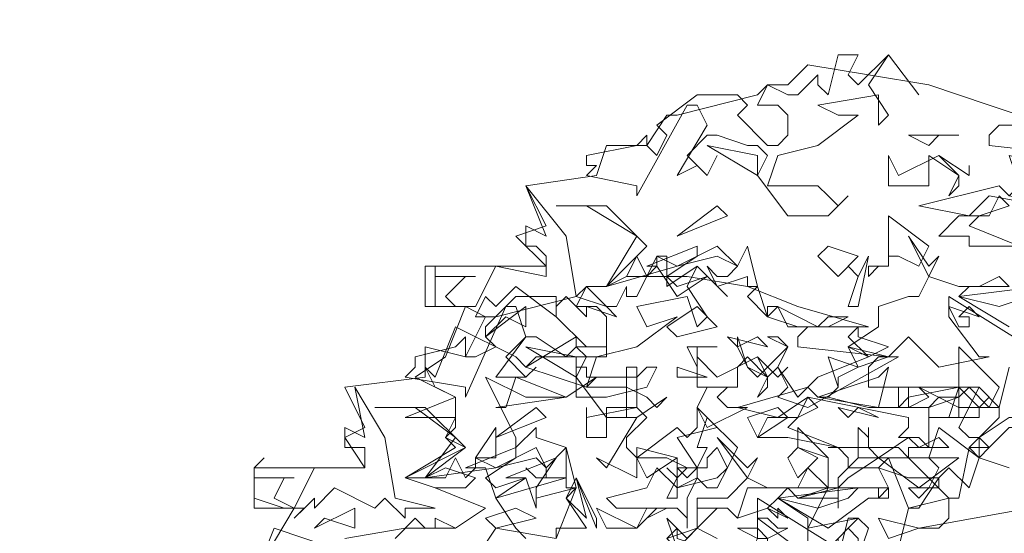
# Model space of a CAD drawing. Header units: millimetres. Extents: x 4234 to 4704, y 1542 to 2004.
# Tile 267 of 271: x 4573.3 to 4583.02, y 1919.5 to 1924.57. Entities that reach past the tile are written whole.
import ezdxf

# ---------------------------------------------------------------- set-up
doc = ezdxf.new("R2010")
doc.units = ezdxf.units.MM
doc.linetypes.add('DASHED', pattern=[19.05, 12.7, -6.35])
doc.layers.add('BOD', color=40, linetype='Continuous')
doc.layers.add('DIMENSIONS', color=7, linetype='Continuous')

# ---------------------------------------------------------------- blocks, each defined once
blk = doc.blocks.new('A$Cf9015526')
at = {"color": 116, "lineweight": 0, "true_color": 0x136734}
for points in [[(1.5989, 3.5976), (1.6211, 3.5754), (1.6877, 3.642), (1.7544, 3.5532), (1.6877, 3.642), (1.6433, 3.5754), (1.6877, 3.5087), (1.6655, 3.4865), (1.6655, 3.5532), (1.5323, 3.5309), (1.5767, 3.5087), (1.6211, 3.5087), (1.5323, 3.4421), (1.4435, 3.4199), (1.4213, 3.3533), (1.4435, 3.3533), (1.5323, 3.3533), (1.5545, 3.3311), (1.5767, 3.3089), (1.5989, 3.3311), (1.5545, 3.2867), (1.4657, 3.2867), (1.3991, 3.3755), (1.4213, 3.4199), (1.3991, 3.4421), (1.3768, 3.4421), (1.3102, 3.4643), (1.288, 3.4643), (1.2436, 3.4199), (1.288, 3.3755), (1.3102, 3.4199), (1.288, 3.3755), (1.2658, 3.3977), (1.2214, 3.3755), (1.288, 3.4865), (1.2658, 3.5309), (1.2436, 3.5309), (1.1326, 3.3311), (1.1326, 3.3533), (1.0215, 3.3755), (1.0437, 3.3977), (1.0215, 3.3977), (1.0215, 3.4199), (1.1326, 3.4421), (1.1548, 3.4643), (1.1548, 3.4421), (1.177, 3.4199), (1.1992, 3.4643), (1.177, 3.4865), (1.2658, 3.5532), (1.3546, 3.5532), (1.3768, 3.5309), (1.3546, 3.5087), (1.4213, 3.4421), (1.4435, 3.4421), (1.4657, 3.4643), (1.4657, 3.5087), (1.4435, 3.5309), (1.3991, 3.5309), (1.4213, 3.5754), (1.4657, 3.5532), (1.4879, 3.5532), (1.5323, 3.5976), (1.5323, 3.5754), (1.5545, 3.5532), (1.5767, 3.642), (1.6211, 3.642)], [(1.7988, 3.4643), (1.7766, 3.4421), (1.7322, 3.4643), (1.8432, 3.4643)], [(1.3991, 3.3755), (1.288, 3.4421), (1.3991, 3.4199)], [(1.7988, 3.4199), (1.8432, 3.3755), (1.8432, 3.3533), (1.821, 3.3311), (1.8432, 3.3755), (1.7766, 3.4199), (1.7766, 3.3977), (1.7766, 3.3533), (1.6877, 3.3533), (1.6877, 3.4199), (1.71, 3.3755)], [(1.9764, 3.3755), (1.9764, 3.3533), (1.9542, 3.3311), (2.0653, 3.3089), (2.1319, 3.3089), (2.1541, 3.3311), (2.2651, 3.3533), (2.2651, 3.3311), (2.1985, 3.3089), (2.1985, 3.22), (2.1541, 3.2423), (2.1319, 3.2423), (2.1541, 3.2645), (2.1541, 3.2867), (1.9098, 3.3311), (1.8654, 3.2867), (1.7544, 3.3089), (1.932, 3.3533), (1.9542, 3.3311), (1.9764, 3.3533), (1.9542, 3.4199), (2.0431, 3.3977)], [(1.8654, 3.3977), (1.8654, 3.3755), (1.7988, 3.4199), (1.8654, 3.3755)], [(0.9993, 3.109), (1.0659, 3.0868), (1.0882, 3.0646), (1.0215, 3.0868), (1.0215, 3.0646), (0.9771, 3.109), (0.9549, 3.0868), (0.9549, 3.0646), (0.8661, 3.1312), (0.8217, 3.0868), (0.7995, 3.109), (0.7773, 3.0646), (0.7995, 3.0646), (0.755, 3.0868), (0.6884, 3.0868), (0.6884, 3.1756), (0.6884, 3.1534), (0.7773, 3.1534), (0.755, 3.1534), (0.7106, 3.109), (0.7328, 3.0868), (0.7773, 3.0868), (0.8217, 3.1756), (0.9327, 3.1534), (0.9327, 3.1978), (0.9105, 3.22), (0.8883, 3.22), (0.8883, 3.2645), (0.9327, 3.2423), (0.8883, 3.3533), (0.9771, 3.2423)], [(1.8876, 3.2867), (1.8654, 3.2645), (1.9764, 3.22), (1.8654, 3.22), (1.8654, 3.2423), (1.7988, 3.2423), (1.8432, 3.2867), (1.9098, 3.2867), (1.932, 3.3311), (1.9542, 3.3089)], [(1.1548, 3.22), (1.0659, 3.1312), (1.1326, 3.2423), (1.0215, 3.3089), (0.9549, 3.3089), (1.0659, 3.3089)], [(1.2214, 3.2423), (1.3102, 3.3089), (1.3324, 3.2867)], [(1.7544, 3.1756), (1.71, 3.1978), (1.6877, 3.1978), (1.6877, 3.1756), (1.6655, 3.1756), (1.6433, 3.1534), (1.6433, 3.1756), (1.6877, 3.1756), (1.6877, 3.22), (1.6877, 3.2867), (1.7766, 3.22)], [(1.3768, 3.1312), (1.3768, 3.1534), (1.3102, 3.1312), (1.288, 3.1756), (1.3102, 3.1534), (1.3324, 3.1534), (1.3546, 3.1756), (1.3102, 3.1978), (1.2214, 3.1756), (1.0659, 3.1312), (1.1104, 3.1534), (1.1326, 3.1978), (1.1548, 3.1534), (1.177, 3.1756), (1.177, 3.1978), (1.2214, 3.1756), (1.3102, 3.22), (1.3546, 3.1756), (1.3768, 3.22), (1.3991, 3.1312)], [(1.1992, 3.1534), (1.2214, 3.1312), (1.288, 3.1534), (1.2214, 3.109), (1.177, 3.1756), (1.1548, 3.1756), (1.2658, 3.22), (1.2658, 3.1978)], [(1.5767, 3.1534), (1.5323, 3.1978), (1.5545, 3.22), (1.6211, 3.1978)], [(1.1992, 3.1534), (1.1992, 3.1312), (1.2658, 3.1756), (1.3324, 3.109), (1.2658, 3.1756), (1.2436, 3.1312), (1.288, 3.0646), (1.2658, 3.0424), (1.2436, 3.109), (1.1326, 3.0868), (1.1548, 3.0424), (1.2214, 3.0646), (1.1326, 2.998), (1.0437, 2.9758), (1.0215, 2.9091), (1.1104, 2.9091), (1.1548, 2.8869), (1.177, 2.8647), (1.1992, 2.8869), (1.1326, 2.8425), (1.0659, 2.8425), (0.9993, 2.9314), (1.0215, 2.9758), (0.9993, 2.998), (0.9771, 2.9758), (0.9105, 3.0202), (0.8883, 3.0202), (0.8439, 2.9758), (0.8883, 2.9314), (0.9105, 2.9536), (0.8883, 2.9314), (0.8661, 2.9314), (0.8217, 2.9314), (0.8883, 3.0202), (0.8661, 3.0868), (0.8439, 3.0868), (0.755, 2.8869), (0.755, 2.9091), (0.6218, 2.9314), (0.644, 2.9536), (0.644, 2.9758), (0.7328, 2.998), (0.755, 3.0202), (0.755, 2.9758), (0.7773, 2.9758), (0.8217, 2.998), (0.7995, 3.0202), (0.7995, 3.0424), (0.8661, 3.109), (0.9549, 3.109), (0.9549, 3.0646), (1.0215, 2.998), (1.0437, 2.998), (1.0659, 2.998), (1.0659, 3.0646), (1.0437, 3.0868), (0.9993, 3.0868), (1.0215, 3.1312), (1.0659, 3.0868), (1.0882, 3.0868), (1.1104, 3.1312), (1.1104, 3.109), (1.1326, 3.109), (1.177, 3.1978), (1.1992, 3.1978)], [(1.5989, 3.0868), (1.6211, 3.1534), (1.5989, 3.1756), (1.6211, 3.1534), (1.6433, 3.1978), (1.6211, 3.0868)], [(1.3768, 3.109), (1.3991, 3.1312), (1.4213, 3.0646)], [(1.932, 3.0868), (1.8432, 3.109), (2.0209, 3.1312), (1.9986, 3.109)], [(0.8439, 3.0646), (0.7995, 3.0202), (0.8883, 3.0868), (0.8883, 3.0424)], [(1.2214, 3.0202), (1.1992, 3.0424), (1.2658, 3.0868), (1.3102, 3.0424)], [(1.4213, 3.0646), (1.4879, 3.0424), (1.4213, 3.0646), (1.4213, 3.0868), (1.4435, 3.0868)], [(1.5545, 3.0646), (1.5989, 3.0646), (1.5545, 3.0424), (1.4657, 3.0424), (1.4435, 3.0868), (1.5323, 3.0424)], [(1.8876, 3.0646), (1.8654, 3.0868), (1.8432, 3.0646), (1.8654, 3.0646), (1.8654, 3.0424), (1.8432, 3.0424), (1.821, 3.0868)], [(1.6877, 2.998), (1.6433, 2.9758), (1.5989, 3.0202), (1.6211, 3.0424), (1.6211, 3.0202)], [(1.3991, 3.0202), (1.3546, 2.998), (1.3324, 3.0202), (1.4213, 2.998)], [(0.9993, 2.9314), (0.8883, 2.998), (0.9993, 2.9758)], [(1.2658, 2.998), (1.2658, 2.9536), (1.2436, 2.998), (1.3102, 2.998)], [(1.6211, 2.9536), (1.5989, 2.998), (1.6877, 2.9758)], [(1.9098, 2.8647), (1.8654, 2.9091), (1.8432, 2.8869), (1.8432, 2.8425), (1.821, 2.8425), (1.7988, 2.8425), (1.7766, 2.8425), (1.8432, 2.8425), (1.8432, 2.9091), (1.8432, 2.998), (1.932, 2.9091)], [(1.3991, 2.9758), (1.4213, 2.9314), (1.4213, 2.9091), (1.3991, 2.8869), (1.4213, 2.9314), (1.3768, 2.9758), (1.3546, 2.9536), (1.3546, 2.9091), (1.2658, 2.9091), (1.2658, 2.9758), (1.3102, 2.9314)], [(1.5767, 2.9314), (1.5767, 2.9091), (1.5545, 2.8869), (1.6433, 2.8647), (1.71, 2.8647), (1.7322, 2.8869), (1.8432, 2.9091), (1.8432, 2.8869), (1.7766, 2.8647), (1.7766, 2.7759), (1.7544, 2.7981), (1.71, 2.7981), (1.7322, 2.8203), (1.7322, 2.8425), (1.5101, 2.8869), (1.4435, 2.8425), (1.3546, 2.8647), (1.5101, 2.9091), (1.5323, 2.8869), (1.5545, 2.8869), (1.5767, 2.9091), (1.5545, 2.9758), (1.6211, 2.9536)], [(1.4657, 2.9536), (1.4435, 2.9314), (1.3991, 2.9758), (1.4435, 2.9314)], [(1.1326, 2.9314), (1.1548, 2.9536), (1.177, 2.9536), (1.1548, 2.9091), (1.0659, 2.8869), (0.9993, 2.8869), (0.9993, 2.9536), (1.0215, 2.9536), (1.0215, 2.9314)], [(1.1548, 2.8425), (1.1104, 2.7981), (1.1104, 2.7759), (1.1326, 2.7537), (1.2214, 2.8203), (1.2436, 2.7981), (1.2658, 2.8203), (1.2658, 2.8647), (1.3102, 2.8203), (1.2214, 2.7981), (1.2658, 2.7315), (1.2658, 2.7093), (1.2214, 2.6871), (1.2214, 2.7093), (1.2436, 2.7315), (1.1992, 2.7537), (1.1326, 2.7537), (1.1326, 2.7093), (1.0437, 2.7537), (1.0659, 2.7315), (1.1326, 2.8425), (1.1104, 2.8425), (1.1104, 2.9536), (1.1326, 2.9536), (1.1326, 2.8647)], [(1.2214, 2.9314), (1.2214, 2.9536), (1.288, 2.9314)], [(1.5323, 2.8869), (1.6655, 2.9314), (1.6877, 2.9536), (1.6655, 2.8647)], [(0.8217, 2.8647), (0.8439, 2.8647), (0.8661, 2.9314), (0.9771, 2.8869)], [(0.5996, 2.6649), (0.6884, 2.6427), (0.6218, 2.6427), (0.6218, 2.6205), (0.5774, 2.6649), (0.5552, 2.6427), (0.4664, 2.6871), (0.4219, 2.6427), (0.4219, 2.6649), (0.3775, 2.6205), (0.3997, 2.6427), (0.3553, 2.6427), (0.2887, 2.6649), (0.2887, 2.7315), (0.3109, 2.7537), (0.2887, 2.7315), (0.2887, 2.7093), (0.3775, 2.7093), (0.3553, 2.7093), (0.3331, 2.6649), (0.3775, 2.6427), (0.4219, 2.7315), (0.533, 2.7315), (0.533, 2.7537), (0.533, 2.7759), (0.4886, 2.7759), (0.4886, 2.8203), (0.533, 2.7981), (0.5108, 2.9091), (0.5774, 2.7981)], [(1.3546, 2.9091), (1.3324, 2.9091), (1.3102, 2.8869), (1.3324, 2.8647), (1.3768, 2.8647), (1.288, 2.8203), (1.2658, 2.8647), (1.288, 2.9091)], [(1.8876, 2.8425), (1.821, 2.8425), (1.8432, 2.9091), (1.8876, 2.8647)], [(1.4879, 2.8425), (1.4657, 2.8203), (1.5767, 2.7759), (1.4657, 2.7981), (1.3991, 2.7981), (1.4213, 2.8425), (1.4879, 2.8425), (1.5101, 2.8869), (1.5323, 2.8647)], [(0.755, 2.7759), (0.6662, 2.7093), (0.7328, 2.7981), (0.644, 2.8647), (0.5552, 2.8647), (0.6662, 2.8647)], [(0.8217, 2.7981), (0.9105, 2.8647), (0.9327, 2.8425)], [(1.1326, 2.8647), (1.0659, 2.8647), (1.0659, 2.7981), (1.0215, 2.7981), (1.0215, 2.8647), (1.0215, 2.8425)], [(1.3991, 2.7981), (1.3768, 2.8425), (1.4435, 2.8647), (1.4657, 2.8425)], [(1.6211, 2.8647), (1.6655, 2.8425), (1.5767, 2.8647), (1.5989, 2.8425)], [(1.3324, 2.7315), (1.3102, 2.7759), (1.288, 2.7537), (1.288, 2.7315), (1.2658, 2.7315), (1.2436, 2.7093), (1.2214, 2.7315), (1.2658, 2.7315), (1.288, 2.7759), (1.2658, 2.7759), (1.288, 2.8425), (1.3546, 2.7759)], [(2.0209, 2.8203), (1.9542, 2.8203), (1.9098, 2.7759), (1.8876, 2.7981), (1.9542, 2.8425), (1.9764, 2.8425)], [(0.7773, 2.7537), (0.8217, 2.8203), (0.8217, 2.7537)], [(1.8654, 2.6871), (1.821, 2.7315), (1.7988, 2.7093), (1.7988, 2.6871), (1.7766, 2.6871), (1.7544, 2.6649), (1.7322, 2.6871), (1.7766, 2.6871), (1.7988, 2.7315), (1.7766, 2.7537), (1.7988, 2.8203), (1.8876, 2.7537)], [(0.9771, 2.6871), (0.9771, 2.7093), (0.9105, 2.7093), (0.8883, 2.7315), (0.9105, 2.7093), (0.9327, 2.7093), (0.9327, 2.7315), (0.9105, 2.7537), (0.8217, 2.7315), (0.6662, 2.7093), (0.7106, 2.7093), (0.7328, 2.7537), (0.755, 2.7093), (0.7773, 2.7315), (0.7773, 2.7537), (0.8217, 2.7315), (0.9105, 2.7759), (0.9327, 2.7315), (0.9771, 2.7759), (0.9993, 2.6871)], [(0.7995, 2.7093), (0.8217, 2.6871), (0.8883, 2.7093), (0.8217, 2.6649), (0.7995, 2.7315), (0.755, 2.7315), (0.8661, 2.7759), (0.8661, 2.7537)], [(1.1548, 2.7093), (1.1326, 2.7537), (1.1326, 2.7759), (1.2214, 2.7537)], [(1.4879, 2.7093), (1.4657, 2.7537), (1.4879, 2.7759), (1.5323, 2.7537)], [(1.8876, 2.7537), (1.9542, 2.7315), (1.8876, 2.7537), (1.8654, 2.7759), (1.9098, 2.7759)], [(0.9105, 2.6871), (0.9105, 2.6649), (0.9993, 2.6871), (0.9105, 2.6649), (0.9105, 2.6427), (0.8883, 2.7093), (0.8439, 2.7093), (0.9549, 2.7537)], [(1.1992, 2.6649), (1.2214, 2.7093), (1.1992, 2.7315), (1.2214, 2.7093), (1.2214, 2.7537), (1.2214, 2.6649)], [(1.7544, 2.6871), (1.6655, 2.7537), (1.5989, 2.7093), (1.5767, 2.6871), (1.5767, 2.6427), (1.5767, 2.6649), (1.4879, 2.6649), (1.5767, 2.6871), (1.5767, 2.7093), (1.6211, 2.7537), (1.8432, 2.7537)], [(1.3102, 2.7093), (1.3324, 2.7315), (1.3102, 2.6871), (1.288, 2.6871), (1.2658, 2.7093), (1.2436, 2.6649), (1.2436, 2.5982), (1.2436, 2.6205), (1.2214, 2.6427), (1.1992, 2.6427), (1.1548, 2.6205), (1.1992, 2.6427), (1.0882, 2.6427), (1.0659, 2.6649), (1.1548, 2.6871), (1.177, 2.7315), (1.2214, 2.6871)], [(0.9771, 2.6649), (0.9993, 2.7093), (1.0215, 2.6205)], [(1.0437, 2.5982), (0.9993, 2.7093), (1.0437, 2.6205)], [(1.5323, 2.6427), (1.4435, 2.6649), (1.6211, 2.6871), (1.5989, 2.6649)], [(0.4441, 2.6205), (0.4219, 2.5982), (0.5108, 2.6427), (0.5108, 2.5982)], [(0.8217, 2.5982), (0.7995, 2.6205), (0.8661, 2.6427), (0.9105, 2.6205)], [(1.1548, 2.6427), (1.177, 2.6427), (1.1326, 2.5982), (1.0659, 2.5982), (1.0437, 2.6427), (1.1326, 2.5982)], [(1.4657, 2.6205), (1.4435, 2.6427), (1.4435, 2.6205), (1.4213, 2.6427)], [(1.2658, 2.5982), (1.2214, 2.5538), (1.1992, 2.6205), (1.2436, 2.576)], [(1.4435, 2.5982), (1.4657, 2.5982), (1.4213, 2.576), (1.4213, 2.5538), (1.3991, 2.5316), (1.3991, 2.5094), (1.3768, 2.5316), (1.3991, 2.576), (1.3546, 2.5982), (1.3991, 2.5982), (1.4213, 2.576), (1.3991, 2.576), (1.3991, 2.6205), (1.4213, 2.6205)], [(1.6211, 2.5316), (1.6211, 2.576), (1.5989, 2.5982), (1.5767, 2.576), (1.5767, 2.5316), (1.5545, 2.5538), (1.6211, 2.6205), (1.6433, 2.5982)], [(1.6877, 2.576), (1.6655, 2.6205), (1.7544, 2.5982)], [(1.288, 2.5538), (1.2436, 2.5316), (1.1992, 2.576), (1.2214, 2.5982), (1.2214, 2.576)]]:
    blk.add_lwpolyline(points, close=True, dxfattribs=at)
for points in [[(0.4886, 2.576), (0.6218, 2.5982), (0.7328, 2.5982), (0.7995, 2.6427), (0.6884, 2.6871), (0.6218, 2.7093), (0.7328, 2.7759), (0.7106, 2.7981), (0.7328, 2.8203), (0.7328, 2.8425), (0.6218, 2.8425), (0.7328, 2.8869), (0.644, 2.9314), (0.7106, 2.9758), (0.755, 3.0868), (0.6662, 3.0868), (0.6662, 3.1756), (0.9327, 3.1756), (0.8661, 3.2423), (0.9327, 3.2645), (0.8883, 3.3533), (1.0437, 3.3755), (1.0659, 3.4421), (1.1548, 3.4421), (1.1992, 3.5087), (1.2214, 3.5087), (1.3991, 3.5532), (1.4213, 3.5754), (1.4657, 3.5754), (1.5101, 3.6198), (1.6433, 3.5976), (1.7766, 3.5754), (1.9098, 3.5309), (2.0431, 3.4865), (1.932, 3.4865), (1.9098, 3.4643), (1.9098, 3.4421), (2.1097, 3.4199)], [(1.9986, 2.6427), (1.7544, 2.5982), (1.7988, 2.5982), (1.821, 2.6205), (1.821, 2.6649), (1.7322, 2.6427), (1.6877, 2.7537), (1.6211, 2.7537), (1.6211, 2.8203), (1.6433, 2.7981), (1.6433, 2.8203), (1.6433, 2.7981), (1.6433, 2.7759), (1.6655, 2.7537), (1.7322, 2.7981), (1.7544, 2.7759), (1.7988, 2.7981), (1.821, 2.7759), (1.7322, 2.7759), (1.7322, 2.7537), (1.821, 2.6649), (1.8432, 2.6649), (1.8654, 2.7759), (1.932, 2.8425), (1.932, 2.8647), (1.9098, 2.8647), (1.8432, 2.8647), (1.8432, 2.8869), (1.7988, 2.8869), (1.7766, 2.8647), (1.7544, 2.8647), (1.71, 2.8647), (1.71, 2.9091), (1.7322, 2.9091), (1.7322, 2.8647), (1.7766, 2.8869), (1.7544, 2.9091), (1.8432, 2.8647), (1.8876, 2.8647), (1.9098, 2.8869), (1.8876, 2.9091), (1.932, 2.8647), (1.9542, 2.9536)], [(1.9986, 2.998), (1.821, 3.109), (1.821, 3.0646), (1.8876, 2.9758), (1.9098, 2.9758), (1.7988, 2.9536), (1.7322, 3.0202), (1.6877, 2.9758), (1.71, 2.9758), (1.5101, 2.8647), (1.4435, 2.8869), (1.4657, 2.9091), (1.4435, 2.9536), (1.4213, 2.9314), (1.3768, 2.9536), (1.3546, 2.998), (1.3546, 3.0202), (1.3768, 2.9536), (1.3991, 2.9314), (1.4657, 2.998), (1.4435, 3.0202), (1.4213, 3.0202), (1.4657, 2.998), (1.4435, 2.9536), (1.4879, 2.8869), (1.5323, 2.9314), (1.6433, 2.9758), (1.5989, 2.998), (1.6655, 3.0424), (1.6655, 3.0868), (1.7322, 3.109), (1.7544, 3.109), (1.7766, 3.1534), (1.7322, 3.2423), (1.7766, 3.1756), (1.7988, 3.1978), (1.7766, 3.1534), (1.8432, 3.1312), (1.8876, 3.1312), (1.932, 3.1534), (1.9542, 3.1312), (1.8654, 3.1312), (1.8432, 3.109), (1.9542, 3.0424)], [(0.3109, 2.5316), (0.3775, 2.6427), (0.2887, 2.6427), (0.2887, 2.7315), (0.533, 2.7315), (0.4886, 2.7981), (0.533, 2.8203), (0.4886, 2.9091), (0.6662, 2.9314), (0.6662, 2.998), (0.755, 2.9758), (0.7995, 3.0646), (0.8217, 3.0646), (0.9993, 3.109), (1.0215, 3.1312), (1.0659, 3.1312), (1.1104, 3.1534), (1.2436, 3.1534), (1.3768, 3.1312), (1.4879, 3.0868), (1.6433, 3.0424), (1.5101, 3.0424), (1.4879, 3.0202), (1.4879, 2.998), (1.6877, 2.9758), (1.6655, 2.9758), (1.6433, 2.9536), (1.6433, 2.9091), (1.8876, 2.9091), (1.8432, 2.8203), (1.8654, 2.7981), (1.8876, 2.7981), (1.8876, 2.7537), (1.9542, 2.7315)], [(0.9549, 2.576), (0.9993, 2.6871), (0.9771, 2.6649), (1.0215, 2.5982), (0.9549, 2.5982), (0.9549, 2.576), (0.8217, 2.5982), (0.7773, 2.5316)], [(0.5996, 2.576), (0.644, 2.6205), (0.6662, 2.5982), (0.6884, 2.5982), (0.6884, 2.6205), (0.7328, 2.5982), (0.7995, 2.6427), (0.6884, 2.6871), (0.755, 2.6871), (0.7773, 2.7093), (0.7106, 2.7315), (0.6662, 2.7093), (0.6218, 2.7093), (0.755, 2.7759), (0.7106, 2.7981), (0.7328, 2.8425), (0.7328, 2.8869), (0.6884, 2.9091), (0.6662, 2.9536), (0.6884, 2.9314), (0.7328, 3.0424), (0.8661, 2.9758), (0.8883, 2.9536), (0.9993, 3.0202), (0.9993, 2.998), (1.0659, 2.998), (1.0659, 2.9758), (0.9105, 2.9758), (0.8883, 2.9536), (1.0215, 2.9091), (1.0437, 2.9314), (0.9771, 2.8869), (0.8883, 2.8869), (0.7995, 2.9314), (0.8661, 2.7981), (0.8661, 2.7759), (0.9105, 2.8203), (0.9105, 2.7981), (0.9771, 2.7759), (0.9771, 2.7093), (0.8217, 2.6649), (0.8661, 2.5982), (0.8883, 2.576)], [(1.5101, 2.5538), (1.5101, 2.6205), (1.4435, 2.6649), (1.4213, 2.6427), (1.3546, 2.6205), (1.3324, 2.6427), (1.3102, 2.6427), (1.2658, 2.5982), (1.3102, 2.576), (1.2658, 2.5982), (1.2658, 2.6427), (1.3324, 2.6427), (1.3546, 2.6205), (1.3768, 2.6871), (1.4657, 2.6871), (1.4879, 2.6649), (1.5545, 2.6871), (1.5545, 2.7093), (1.5545, 2.7537), (1.4879, 2.7759), (1.4879, 2.8203), (1.5545, 2.7537), (1.5545, 2.6871), (1.5767, 2.6871), (1.6655, 2.6871), (1.6877, 2.6871), (1.6877, 2.6649), (1.6655, 2.6649), (1.6655, 2.6871), (1.5545, 2.6871), (1.5101, 2.5982), (1.6211, 2.6205), (1.5989, 2.6205), (1.5767, 2.5316)], [(1.5767, 2.5538), (1.3991, 2.6649), (1.3991, 2.6205), (1.4879, 2.5538)], [(1.1992, 2.576), (1.2658, 2.5982), (1.2658, 2.6649), (1.3102, 2.6649), (1.3324, 2.6649), (1.3768, 2.7093), (1.3102, 2.7981), (1.3768, 2.7315), (1.3991, 2.7537), (1.3768, 2.7093), (1.4213, 2.6871), (1.4879, 2.6871), (1.5101, 2.7315), (1.5545, 2.6871), (1.4657, 2.6871), (1.4435, 2.6649), (1.5545, 2.5982), (1.6433, 2.6649), (1.6655, 2.6649), (1.6877, 2.6871), (1.6655, 2.7315), (1.5989, 2.7315), (1.5989, 2.7537), (1.5767, 2.7759), (1.5545, 2.7759), (1.71, 2.7759), (1.7322, 2.7537), (1.6877, 2.7537), (1.6655, 2.7315), (1.7322, 2.7093), (1.7544, 2.7093), (1.7988, 2.7093), (1.7544, 2.6427), (1.7322, 2.6427), (1.71, 2.5538)], [(0.2887, 2.4872), (0.3331, 2.5982), (0.4664, 2.5538)]]:
    blk.add_lwpolyline(points, dxfattribs=at)

msp = doc.modelspace()

# ---------------------------------------------------------------- hatches: boundary and pattern name
at = {"layer": 'DIMENSIONS'}
h = msp.add_hatch(dxfattribs=at)
h.set_pattern_fill('GRASS', color=256, scale=0.5)
h.set_pattern_definition([(90, (3399.144, -158.445), (-8.980256, 8.980256), [2.38125, -15.57926]), (45, (3399.144, -158.445), (-8.980256, 8.980256), [2.38125, -10.31875]), (135, (3399.144, -158.445), (-8.980256, -8.980256), [2.38125, -10.31875])])
h.paths.add_polyline_path([(4417.6425, 1844.3253), (4423.2951, 1838.2514), (4434.9969, 1847.6295), (4469.633, 1855.411), (4513.1489, 1877.6572), (4531.9103, 1892.8657), (4546.8873, 1910.4574), (4556.576, 1922.7476), (4577.553, 1933.381), (4592.7448, 1936.6466), (4614.9867, 1937.2699), (4624.0253, 1937.2699), (4633.3522, 1938.7107), (4636.3977, 1940.2306), (4631.8428, 1952.3869, 0.161807)])
h.paths.add_polyline_path([(4631.8428, 1952.3869), (4629.8752, 1957.6381), (4629.4018, 1957.3619), (4621.324, 1958.355), (4615.8552, 1959.6126), (4597.3065, 1970.6836), (4571.5628, 1964.4359), (4571.5628, 1952.3502), (4556.6565, 1951.2934), (4533.2051, 1949.7013), (4514.0135, 1931.7588), (4500.0937, 1928.3885), (4467.5142, 1910.2651), (4457.6487, 1889.7679), (4440.0951, 1876.8578), (4418.6103, 1858.4577), (4410.1637, 1852.3615), (4417.6425, 1844.3253, -0.161807)])
h.paths.add_polyline_path([(4548.0789, 1916.6002), (4552.8565, 1929.9377), (4546.693, 1932.1455), (4541.9153, 1918.808)], flags=24)
h.paths.add_polyline_path([(4503.0556, 1883.2742), (4507.8332, 1896.6117), (4501.6696, 1898.8196), (4496.892, 1885.482)], flags=24)
h.paths.add_polyline_path([(4451.7368, 1857.409), (4456.5145, 1870.7465), (4450.3509, 1872.9544), (4445.5733, 1859.6168)], flags=24)
h.paths.add_polyline_path([(4412.9931, 1854.3366), (4417.0765, 1849.9489), (4419.3393, 1852.0547), (4415.2559, 1856.4424)], flags=24)
h.paths.add_polyline_path([(4596.3471, 1950.1809), (4601.1248, 1963.5184), (4594.9612, 1965.7262), (4590.1836, 1952.3887)], flags=24)
h.paths.add_polyline_path([(4509.7992, 1914.4402), (4520.7716, 1919.9756), (4517.1217, 1927.2104), (4506.1494, 1921.675)], flags=24)
h.paths.add_polyline_path([(4321.6553, 1898.427), (4326.0339, 1896.392), (4327.3367, 1899.1951), (4322.958, 1901.2301)], flags=9)
h.paths.add_polyline_path([(4333.4365, 1891.9961), (4338.2762, 1888.46), (4340.0997, 1890.9559), (4335.26, 1894.492)], flags=9)
h.paths.add_polyline_path([(4351.1951, 1875.6427), (4355.5215, 1871.4944), (4357.6608, 1873.7255), (4353.3344, 1877.8738)], flags=9)
h.paths.add_polyline_path([(4373.9221, 1853.7811), (4378.2721, 1849.6575), (4380.3986, 1851.9008), (4376.0487, 1856.0244)], flags=9)
h.paths.add_polyline_path([(4389.205, 1846.109), (4392.5459, 1849.595), (4390.3143, 1851.7338), (4386.9734, 1848.2478)], flags=9)
h.paths.add_polyline_path([(4407.9742, 1825.8927), (4411.6376, 1829.0381), (4409.6239, 1831.3833), (4405.9606, 1828.2379)], flags=9)
h.paths.add_polyline_path([(4405.6972, 1823.1876), (4408.8355, 1819.5181), (4411.1846, 1821.5272), (4408.0463, 1825.1967)], flags=9)
h.paths.add_polyline_path([(4412.0765, 1813.536), (4414.8574, 1808.2263), (4417.5956, 1809.6604), (4414.8147, 1814.9701)], flags=9)
h.paths.add_polyline_path([(4306.0633, 1735.5308), (4308.3702, 1742.3082), (4305.4441, 1743.3042), (4303.1371, 1736.5268)], flags=9)
h.paths.add_polyline_path([(4289.1237, 1902.077), (4295.0617, 1902.8939), (4294.6404, 1905.9561), (4288.7025, 1905.1392)], flags=9)
h.paths.add_polyline_path([(4305.67, 1902.4686), (4311.5251, 1901.1867), (4312.1862, 1904.2062), (4306.331, 1905.4882)], flags=9)
h.paths.add_polyline_path([(4434.2122, 1813.2206), (4438.5999, 1817.304), (4436.4941, 1819.5668), (4432.1063, 1815.4834)], flags=9)
h.paths.add_polyline_path([(4381.102, 1865.7275), (4385.1854, 1861.3397), (4387.4482, 1863.4456), (4383.3648, 1867.8333)], flags=9)
h.paths.add_polyline_path([(4421.9781, 1821.8049), (4426.0615, 1817.4172), (4428.3243, 1819.523), (4424.2409, 1823.9108)], flags=9)
h.paths.add_polyline_path([(4410.3951, 1823.868), (4413.9297, 1827.1574), (4411.8239, 1829.4202), (4408.2893, 1826.1308)], flags=9)
h.paths.add_polyline_path([(4387.3909, 1817.4858), (4392.1686, 1830.8233), (4386.005, 1833.0311), (4381.2274, 1819.6936)], flags=9)
h.paths.add_polyline_path([(4347.9726, 1750.0597), (4352.7503, 1763.3972), (4346.5867, 1765.6051), (4341.8091, 1752.2675)], flags=9)
h.paths.add_polyline_path([(4341.4321, 1678.3148), (4346.2097, 1691.6523), (4340.0462, 1693.8601), (4335.2686, 1680.5226)], flags=9)
h.paths.add_polyline_path([(4323.3673, 1583.7016), (4328.1449, 1597.0392), (4321.9814, 1599.247), (4317.2037, 1585.9095)], flags=9)
h.paths.add_polyline_path([(4335.3652, 1700.4464), (4339.9795, 1713.3279), (4330.8251, 1716.6071), (4326.2108, 1703.7256)], flags=9)
h.paths.add_polyline_path([(4396.1792, 1839.031), (4404.6554, 1830.2107), (4406.8611, 1832.3304), (4398.3849, 1841.1506)], flags=9)
h.paths.add_polyline_path([(4396.4333, 1860.2956), (4402.6288, 1853.7761), (4403.7122, 1854.8057), (4397.5167, 1861.3251)], flags=9)
h.paths.add_polyline_path([(4349.0141, 1900.3774), (4363.5849, 1891.1608), (4365.102, 1893.5592), (4350.5312, 1902.7758)], flags=9)
h.paths.add_polyline_path([(4438.6658, 1769.7519), (4437.6109, 1764.1146), (4441.3279, 1763.4191), (4442.3828, 1769.0563)], flags=9)
h.paths.add_polyline_path([(4432.3393, 1775.0815), (4431.5916, 1769.3953), (4435.3409, 1768.9023), (4436.0886, 1774.5885)], flags=9)
h.paths.add_polyline_path([(4446.5759, 1765.0098), (4445.4726, 1759.3818), (4449.1836, 1758.6543), (4450.2868, 1764.2824)], flags=9)
h.paths.add_polyline_path([(4333.2801, 1902.1363), (4338.0795, 1900.1576), (4339.5209, 1903.6536), (4334.7215, 1905.6324)], flags=9)
h.paths.add_polyline_path([(4335.5168, 1907.037), (4340.8576, 1904.9473), (4342.2355, 1908.4689), (4336.8946, 1910.5586)], flags=9)
h.paths.add_polyline_path([(4338.3128, 1912.555), (4343.7532, 1910.7401), (4344.9499, 1914.3274), (4339.5095, 1916.1422)], flags=9)
h.paths.add_polyline_path([(4390.5848, 1863.0102), (4393.6134, 1859.8177), (4396.592, 1862.6434), (4393.5633, 1865.8359)], flags=9)
h.paths.add_polyline_path([(4431.1188, 1819.2282), (4434.1502, 1816.0327), (4437.1288, 1818.8584), (4434.0973, 1822.0539)], flags=9)
h.paths.add_polyline_path([(4421.1353, 1830.1653), (4424.1639, 1826.9728), (4427.1425, 1829.7985), (4424.1138, 1832.991)], flags=9)
h.paths.add_polyline_path([(4410.884, 1841.2141), (4413.9127, 1838.0216), (4416.8913, 1840.8473), (4413.8626, 1844.0398)], flags=9)
h.paths.add_polyline_path([(4400.5883, 1852.1946), (4403.617, 1849.0021), (4406.5956, 1851.8278), (4403.5669, 1855.0203)], flags=9)
h.paths.add_polyline_path([(4378.8646, 1874.7618), (4381.8961, 1871.5663), (4384.8747, 1874.392), (4381.8432, 1877.5875)], flags=9)

# ---------------------------------------------------------------- linework, layer by layer
at = {"layer": 'DIMENSIONS', "linetype": 'DASHED', "lineweight": 5}
msp.add_arc((4687.3322, 1576.0702), 380.3858, 98.388048, 135.152795, dxfattribs=at)

# ---------------------------------------------------------------- block references
at = {"layer": 'BOD', "xscale": 4.480026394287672, "yscale": 4.480026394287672, "zscale": 4.480026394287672}
msp.add_blockref('A$Cf9015526', (4574.3184, 1907.9069, 480.9174), dxfattribs=at)

doc.saveas('drawing.dxf')
